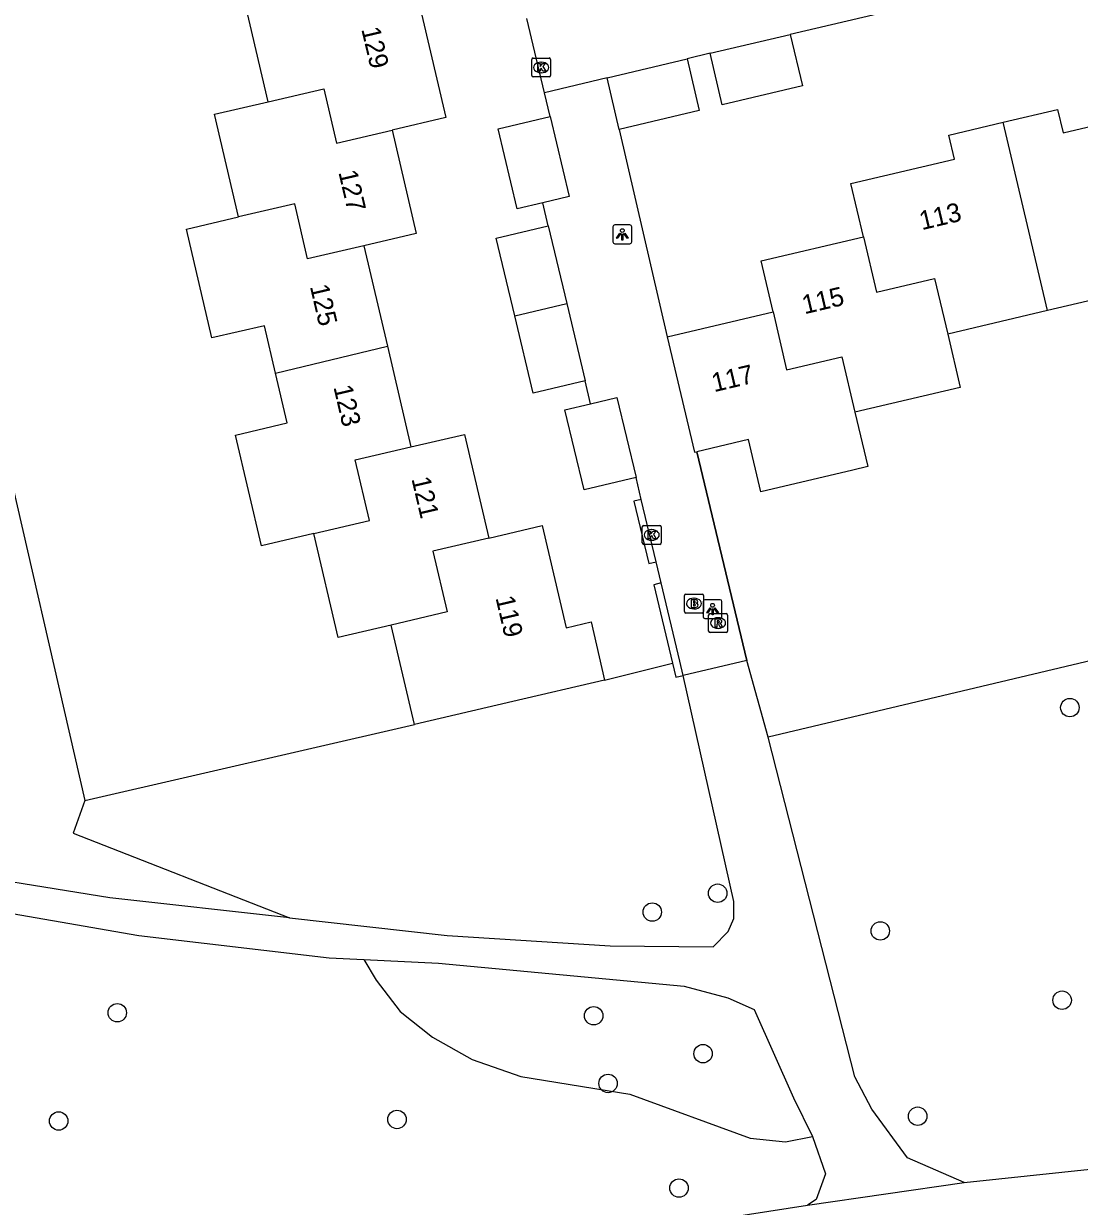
# Model space of a CAD drawing. Extents: x 158038 to 159242, y 380133 to 381214.
# Drawn here: x 158844 to 158899.9, y 380406.3 to 380469 of the extents above; entities that cross this region are included whole.
import ezdxf

# ---------------------------------------------------------------- set-up
doc = ezdxf.new("R2010")
doc.units = 0
for name, color, linetype in [('IMGEO_Boom', 7, 'Continuous'), ('IMGEO_Brandkraan', 7, 'Continuous'), ('IMGEO_Groenvoorziening', 7, 'Continuous'), ('IMGEO_Haag', 7, 'Continuous'), ('IMGEO_Hek', 7, 'Continuous'), ('IMGEO_Kolk', 7, 'Continuous'), ('IMGEO_Lichtpunt', 7, 'Continuous'), ('IMGEO_Pand', 7, 'Continuous'), ('IMGEO_Pand_nummerreeks', 7, 'Continuous'), ('IMGEO_Rioolput', 7, 'Continuous'), ('IMGEO_Voetpad_halfverhard', 7, 'Continuous'), ('IMGEO_Voetpad_open', 7, 'Continuous')]:
    doc.layers.add(name, color=color, linetype=linetype)

msp = doc.modelspace()

# ---------------------------------------------------------------- linework, layer by layer
at = {"layer": 'IMGEO_Boom'}
for centre in [(158899.443, 380432.719), (158880.784, 380422.883), (158877.317, 380421.884), (158889.399, 380420.883), (158899.033, 380417.212), (158848.973, 380416.547), (158874.214, 380416.388), (158880.009, 380414.379), (158874.978, 380412.801), (158845.868, 380410.81), (158863.793, 380410.892), (158891.379, 380411.065), (158878.734, 380407.257)]:
    msp.add_circle(centre, 0.489, dxfattribs=at)
at = {"layer": 'IMGEO_Brandkraan'}
for p, q in [((158879.103, 380438.734), (158879.955, 380438.734)), ((158879.028, 380437.808), (158879.028, 380438.66)), ((158879.516, 380438.514), (158879.541, 380438.514)), ((158880.029, 380438.66), (158880.029, 380437.808)), ((158879.955, 380437.734), (158879.103, 380437.734)), ((158879.539, 380437.954), (158879.514, 380437.954))]:
    msp.add_line(p, q, dxfattribs=at)
for points in [[(158879.103, 380438.734), (158879.955, 380438.734)], [(158879.028, 380437.808), (158879.028, 380438.66)], [(158879.376, 380438.434), (158879.376, 380438.034), (158879.589, 380438.034)], [(158879.607, 380438.434), (158879.376, 380438.434)], [(158879.555, 380438.353), (158879.501, 380438.353), (158879.501, 380438.277)], [(158879.501, 380438.277), (158879.554, 380438.277)], [(158879.563, 380438.201), (158879.501, 380438.201), (158879.501, 380438.12)], [(158879.501, 380438.12), (158879.563, 380438.12)], [(158880.029, 380438.66), (158880.029, 380437.808)], [(158879.955, 380437.734), (158879.103, 380437.734)]]:
    msp.add_lwpolyline(points, dxfattribs=at)
for centre, radius, start, end in [((158879.105, 380438.658), 0.0765, 91.55205, 178.44795), ((158879.105, 380438.658), 0.0765, 91.55205, 178.44795), ((158879.953, 380438.658), 0.0765, 1.55205, 88.44795), ((158879.953, 380438.658), 0.0765, 1.55205, 88.44795), ((158879.556, 380438.315), 0.0379, 267.82845, 90.93552), ((158879.564, 380438.16), 0.0404, 269.87594, 90.50774), ((158879.611, 380438.289), 0.145, 59.4692, 91.53667), ((158879.636, 380438.336), 0.0922, 285.51372, 58.15012), ((158879.641, 380438.144), 0.105, 301.31148, 78.98903), ((158879.105, 380437.81), 0.0765, 181.55205, 268.44795), ((158879.105, 380437.81), 0.0765, 181.55205, 268.44795), ((158879.595, 380438.285), 0.251, 268.66757, 293.53466), ((158879.953, 380437.81), 0.0765, 271.55205, 358.44795), ((158879.953, 380437.81), 0.0765, 271.55205, 358.44795)]:
    msp.add_arc(centre, radius, start, end, dxfattribs=at)
for centre, major_axis, ratio, start_param, end_param in [((158879.515, 380438.234), (-0.387, 0.002), 0.722429, 4.712389, 7.853982), ((158879.54, 380438.234), (-0.39, 0.002), 0.717154, 1.570796, 4.712389)]:
    msp.add_ellipse(centre, major_axis=major_axis, ratio=ratio, start_param=start_param, end_param=end_param, dxfattribs=at)
at = {"layer": 'IMGEO_Groenvoorziening'}
for points in [[(158797.992, 380473.312), (158805.979, 380439.577), (158842.551, 380448.184), (158847.26, 380427.799)], [(159004.857, 380456.513), (159005.809, 380452.471), (159000.386, 380451.105), (158975.667, 380445.423), (158973.949, 380452.625), (158883.466, 380431.148)], [(158874.792, 380434.179), (158878.387, 380435.081)], [(158847.26, 380427.799), (158864.723, 380431.826)], [(158847.26, 380427.799), (158846.643, 380426.065), (158858.09, 380421.576)], [(158862.028, 380419.365), (158862.694, 380418.278), (158863.964, 380416.619), (158865.676, 380415.246), (158867.782, 380414.075), (158870.346, 380413.171), (158876.133, 380412.225), (158882.503, 380409.907), (158884.369, 380409.714), (158885.812, 380409.989)]]:
    msp.add_lwpolyline(points, dxfattribs=at)
at = {"layer": 'IMGEO_Haag'}
for points in [[(158876.738, 380443.753), (158876.349, 380443.661), (158877.135, 380440.353), (158877.524, 380440.445)], [(158877.79, 380439.326), (158877.401, 380439.234), (158878.387, 380435.081)], [(158878.387, 380435.081), (158878.566, 380434.327), (158878.955, 380434.42)]]:
    msp.add_lwpolyline(points, dxfattribs=at)
at = {"layer": 'IMGEO_Hek'}
for points in [[(158882.321, 380435.221), (158879.673, 380446.281)], [(158883.466, 380431.148), (158882.321, 380435.221)]]:
    msp.add_lwpolyline(points, dxfattribs=at)
at = {"layer": 'IMGEO_Kolk'}
for p, q in [((158870.932, 380466.222), (158870.932, 380467.074)), ((158871.007, 380467.148), (158871.859, 380467.148)), ((158871.42, 380466.928), (158871.445, 380466.928)), ((158871.933, 380467.074), (158871.933, 380466.222)), ((158871.443, 380466.368), (158871.418, 380466.368)), ((158871.859, 380466.148), (158871.007, 380466.148)), ((158876.788, 380441.445), (158876.788, 380442.297)), ((158876.863, 380442.371), (158877.715, 380442.371)), ((158877.276, 380442.151), (158877.301, 380442.151)), ((158877.789, 380442.297), (158877.789, 380441.445)), ((158877.715, 380441.371), (158876.863, 380441.371)), ((158877.299, 380441.591), (158877.274, 380441.591))]:
    msp.add_line(p, q, dxfattribs=at)
for points in [[(158870.932, 380466.222), (158870.932, 380467.074)], [(158871.007, 380467.148), (158871.859, 380467.148)], [(158871.933, 380467.074), (158871.933, 380466.222)], [(158871.253, 380466.848), (158871.376, 380466.848), (158871.376, 380466.697), (158871.506, 380466.848), (158871.67, 380466.848), (158871.524, 380466.697), (158871.677, 380466.448), (158871.525, 380466.448), (158871.44, 380466.612), (158871.376, 380466.545), (158871.376, 380466.448), (158871.253, 380466.448), (158871.253, 380466.848)], [(158871.859, 380466.148), (158871.007, 380466.148)], [(158876.788, 380441.445), (158876.788, 380442.297)], [(158876.863, 380442.371), (158877.715, 380442.371)], [(158877.109, 380442.071), (158877.232, 380442.071), (158877.232, 380441.92), (158877.362, 380442.071), (158877.526, 380442.071), (158877.38, 380441.92), (158877.533, 380441.671), (158877.381, 380441.671), (158877.296, 380441.835), (158877.232, 380441.768), (158877.232, 380441.671), (158877.109, 380441.671), (158877.109, 380442.071)], [(158877.789, 380442.297), (158877.789, 380441.445)], [(158877.715, 380441.371), (158876.863, 380441.371)]]:
    msp.add_lwpolyline(points, dxfattribs=at)
for centre, start, end in [((158871.009, 380467.072), 91.55205, 178.44795), ((158871.009, 380467.072), 91.55205, 178.44795), ((158871.857, 380467.072), 1.55205, 88.44795), ((158871.857, 380467.072), 1.55205, 88.44795), ((158871.009, 380466.224), 181.55205, 268.44795), ((158871.009, 380466.224), 181.55205, 268.44795), ((158871.857, 380466.224), 271.55205, 358.44795), ((158871.857, 380466.224), 271.55205, 358.44795), ((158876.865, 380442.295), 91.55205, 178.44795), ((158876.865, 380442.295), 91.55205, 178.44795), ((158877.713, 380442.295), 1.55205, 88.44795), ((158877.713, 380442.295), 1.55205, 88.44795), ((158876.865, 380441.447), 181.55205, 268.44795), ((158876.865, 380441.447), 181.55205, 268.44795), ((158877.713, 380441.447), 271.55205, 358.44795), ((158877.713, 380441.447), 271.55205, 358.44795)]:
    msp.add_arc(centre, 0.0765, start, end, dxfattribs=at)
for centre, major_axis, ratio, start_param, end_param in [((158871.419, 380466.648), (-0.387, 0.002), 0.722429, 4.712389, 7.853982), ((158871.444, 380466.648), (-0.39, 0.002), 0.717154, 1.570796, 4.712389), ((158877.275, 380441.871), (-0.387, 0.002), 0.722429, 4.712389, 7.853982), ((158877.3, 380441.871), (-0.39, 0.002), 0.717154, 1.570796, 4.712389)]:
    msp.add_ellipse(centre, major_axis=major_axis, ratio=ratio, start_param=start_param, end_param=end_param, dxfattribs=at)
at = {"layer": 'IMGEO_Lichtpunt'}
for p, q in [((158875.233, 380458.204), (158875.233, 380457.397)), ((158875.233, 380458.204), (158875.233, 380457.397)), ((158876.135, 380458.299), (158875.327, 380458.299)), ((158876.135, 380458.299), (158875.327, 380458.299)), ((158876.229, 380457.397), (158876.229, 380458.204)), ((158876.229, 380457.397), (158876.229, 380458.204)), ((158875.327, 380457.303), (158876.135, 380457.303)), ((158875.327, 380457.303), (158876.135, 380457.303)), ((158880.014, 380438.343), (158880.014, 380437.536)), ((158880.014, 380438.343), (158880.014, 380437.536)), ((158880.916, 380438.438), (158880.108, 380438.438)), ((158880.916, 380438.438), (158880.108, 380438.438)), ((158881.01, 380437.536), (158881.01, 380438.343)), ((158881.01, 380437.536), (158881.01, 380438.343)), ((158880.108, 380437.442), (158880.916, 380437.442)), ((158880.108, 380437.442), (158880.916, 380437.442))]:
    msp.add_line(p, q, dxfattribs=at)
for points in [[(158875.607, 380457.868), (158875.646, 380457.84), (158875.458, 380457.578), (158875.42, 380457.605), (158875.607, 380457.868)], [(158875.709, 380457.82), (158875.756, 380457.82), (158875.756, 380457.498), (158875.709, 380457.498), (158875.709, 380457.82)], [(158875.819, 380457.84), (158875.857, 380457.867), (158876.044, 380457.605), (158876.005, 380457.577), (158875.819, 380457.84)], [(158880.388, 380438.007), (158880.427, 380437.979), (158880.239, 380437.717), (158880.201, 380437.744), (158880.388, 380438.007)], [(158880.49, 380437.959), (158880.537, 380437.959), (158880.537, 380437.637), (158880.49, 380437.637), (158880.49, 380437.959)], [(158880.6, 380437.979), (158880.638, 380438.006), (158880.825, 380437.744), (158880.786, 380437.716), (158880.6, 380437.979)]]:
    msp.add_lwpolyline(points, dxfattribs=at)
for centre in [(158875.732, 380458.002), (158880.513, 380438.141)]:
    msp.add_circle(centre, 0.0994, dxfattribs=at)
for centre, start, end in [((158875.327, 380458.204), 90, 180), ((158875.327, 380458.204), 90, 180), ((158876.135, 380458.204), 0, 90), ((158876.135, 380458.204), 0, 90), ((158875.327, 380457.397), 180, 270), ((158875.327, 380457.397), 180, 270), ((158876.135, 380457.397), 270, 0), ((158876.135, 380457.397), 270, 360), ((158880.108, 380438.343), 90, 180), ((158880.108, 380438.343), 90, 180), ((158880.916, 380438.343), 0, 90), ((158880.916, 380438.343), 0, 90), ((158880.108, 380437.536), 180, 270), ((158880.108, 380437.536), 180, 270), ((158880.916, 380437.536), 270, 0), ((158880.916, 380437.536), 270, 360)]:
    msp.add_arc(centre, 0.0946, start, end, dxfattribs=at)
at = {"layer": 'IMGEO_Pand'}
for points in [[(158865.626, 380472.685), (158866.307, 380469.77), (158865.096, 380469.486), (158866.379, 380463.995), (158863.53, 380463.329)], [(158856.967, 380464.831), (158855.692, 380470.289)], [(158884.623, 380468.402), (158885.271, 380465.668), (158881.03, 380464.662), (158880.382, 380467.396)], [(158880.382, 380467.396), (158884.623, 380468.402)], [(158874.934, 380466.094), (158879.161, 380467.096)], [(158879.161, 380467.096), (158879.809, 380464.362), (158875.573, 380463.354)], [(158875.573, 380463.354), (158874.934, 380466.094)], [(158856.967, 380464.831), (158859.912, 380465.52), (158860.585, 380462.641), (158863.53, 380463.329)], [(158855.397, 380458.728), (158854.127, 380464.167), (158856.967, 380464.831)], [(158895.908, 380463.743), (158898.789, 380464.422), (158899.08, 380463.189), (158904.48, 380464.461), (158905.155, 380461.599)], [(158871.515, 380459.481), (158870.162, 380459.159), (158869.154, 380463.4), (158871.907, 380464.055)], [(158871.907, 380464.055), (158872.916, 380459.814), (158871.515, 380459.481)], [(158863.53, 380463.329), (158864.811, 380457.85), (158862.039, 380457.202)], [(158888.508, 380457.669), (158887.842, 380460.495), (158893.328, 380461.788), (158893.027, 380463.064), (158895.908, 380463.743)], [(158898.266, 380453.764), (158895.908, 380463.743)], [(158862.039, 380457.202), (158859.059, 380456.505), (158858.377, 380459.425), (158855.397, 380458.728)], [(158857.357, 380450.438), (158856.767, 380452.962), (158853.987, 380452.312), (158852.638, 380458.083), (158855.397, 380458.728)], [(158870.031, 380453.49), (158869.053, 380457.6), (158871.806, 380458.255)], [(158871.806, 380458.255), (158872.784, 380454.145)], [(158883.716, 380453.688), (158883.08, 380456.39), (158888.508, 380457.669)], [(158888.508, 380457.669), (158889.201, 380454.73), (158892.277, 380455.455), (158892.97, 380452.516)], [(158862.039, 380457.202), (158863.285, 380451.868)], [(158903.56, 380455.011), (158898.266, 380453.764)], [(158870.031, 380453.49), (158872.784, 380454.145)], [(158872.784, 380454.145), (158873.762, 380450.034)], [(158898.266, 380453.764), (158892.97, 380452.516)], [(158873.762, 380450.034), (158871.008, 380449.38), (158870.031, 380453.49)], [(158878.114, 380452.364), (158883.716, 380453.688)], [(158883.716, 380453.688), (158884.439, 380450.615), (158887.363, 380451.303), (158888.054, 380448.37)], [(158892.97, 380452.516), (158893.637, 380449.686), (158888.054, 380448.37)], [(158878.114, 380452.364), (158879.559, 380446.254), (158879.673, 380446.281)], [(158857.357, 380450.438), (158863.285, 380451.868)], [(158863.285, 380451.868), (158864.531, 380446.537)], [(158859.388, 380441.942), (158856.609, 380441.292), (158855.237, 380447.165), (158857.972, 380447.805), (158857.357, 380450.438)], [(158876.461, 380444.921), (158873.709, 380444.261), (158872.693, 380448.495), (158874.051, 380448.818)], [(158874.051, 380448.818), (158875.446, 380449.15), (158876.461, 380444.921)], [(158888.054, 380448.37), (158888.732, 380445.492), (158887.942, 380445.306), (158883.075, 380444.16), (158882.422, 380446.931), (158879.673, 380446.281)], [(158864.531, 380446.537), (158867.373, 380447.201), (158868.657, 380441.708)], [(158859.388, 380441.942), (158862.336, 380442.631), (158861.584, 380445.848), (158864.531, 380446.537)], [(158863.491, 380437.098), (158860.674, 380436.439), (158859.388, 380441.942)], [(158868.657, 380441.708), (158871.482, 380442.369), (158872.748, 380436.949), (158874.073, 380437.259), (158874.792, 380434.179)], [(158868.657, 380441.708), (158865.697, 380441.015), (158866.451, 380437.791), (158863.491, 380437.098)], [(158864.723, 380431.826), (158863.491, 380437.098)], [(158874.792, 380434.179), (158869.924, 380433.041), (158864.723, 380431.826)]]:
    msp.add_lwpolyline(points, dxfattribs=at)
at = {"layer": 'IMGEO_Rioolput'}
for p, q in [((158880.304, 380436.775), (158880.304, 380437.627)), ((158880.379, 380437.701), (158881.231, 380437.701)), ((158880.792, 380437.481), (158880.817, 380437.481)), ((158881.305, 380437.627), (158881.305, 380436.775)), ((158880.815, 380436.921), (158880.79, 380436.921)), ((158881.231, 380436.701), (158880.379, 380436.701))]:
    msp.add_line(p, q, dxfattribs=at)
for points in [[(158880.304, 380436.775), (158880.304, 380437.627)], [(158880.379, 380437.701), (158881.231, 380437.701)], [(158881.305, 380437.627), (158881.305, 380436.775)], [(158880.893, 380437.399), (158880.641, 380437.401), (158880.641, 380437.001)], [(158880.641, 380437.001), (158880.765, 380437.001), (158880.765, 380437.163), (158880.776, 380437.163)], [(158880.819, 380437.32), (158880.765, 380437.32), (158880.765, 380437.239)], [(158880.765, 380437.239), (158880.817, 380437.239)], [(158880.823, 380437.134), (158880.894, 380437.001), (158881.034, 380437.001), (158880.969, 380437.127)], [(158881.231, 380436.701), (158880.379, 380436.701)]]:
    msp.add_lwpolyline(points, dxfattribs=at)
for centre, radius, start, end in [((158880.381, 380437.625), 0.0765, 91.55205, 178.44795), ((158880.381, 380437.625), 0.0765, 91.55205, 178.44795), ((158881.229, 380437.625), 0.0765, 1.55205, 88.44795), ((158881.229, 380437.625), 0.0765, 1.55205, 88.44795), ((158880.775, 380437.11), 0.0533, 26.02933, 88.69889), ((158880.801, 380437.428), 0.19, 274.7715, 282.96867), ((158880.825, 380437.224), 0.0964, 77.00612, 93.18647), ((158880.839, 380437.281), 0.0378, 276.66336, 79.67722), ((158880.892, 380437.289), 0.109, 350.36119, 89.41601), ((158880.89, 380437.289), 0.112, 277.58423, 350.98172), ((158880.874, 380437.074), 0.108, 29.51342, 73.79051), ((158880.381, 380436.777), 0.0765, 181.55205, 268.44795), ((158880.381, 380436.777), 0.0765, 181.55205, 268.44795), ((158881.229, 380436.777), 0.0765, 271.55205, 358.44795), ((158881.229, 380436.777), 0.0765, 271.55205, 358.44795)]:
    msp.add_arc(centre, radius, start, end, dxfattribs=at)
for centre, major_axis, ratio, start_param, end_param in [((158880.791, 380437.201), (-0.387, 0.002), 0.722429, 4.712389, 7.853982), ((158880.816, 380437.201), (-0.39, 0.002), 0.717154, 1.570796, 4.712389)]:
    msp.add_ellipse(centre, major_axis=major_axis, ratio=ratio, start_param=start_param, end_param=end_param, dxfattribs=at)
at = {"layer": 'IMGEO_Voetpad_halfverhard'}
for points in [[(158883.466, 380431.148), (158882.321, 380435.221)], [(158858.09, 380421.576), (158866.445, 380420.643), (158875.079, 380420.097), (158880.552, 380420.039), (158881.341, 380420.85), (158881.634, 380421.548), (158881.635, 380422.45), (158878.955, 380434.42)], [(158893.84, 380407.549), (158890.833, 380408.861), (158888.945, 380411.442), (158888.059, 380413.158), (158883.466, 380431.148)], [(158858.09, 380421.576), (158848.581, 380422.637), (158838.716, 380424.226), (158819.754, 380427.457), (158812.148, 380428.444), (158807.12, 380428.681)], [(158744.055, 380403.479), (158750.155, 380407.926), (158756.617, 380411.882), (158761.696, 380414.892), (158769.794, 380418.5), (158778.483, 380421.13), (158795.4, 380425.214), (158802.07, 380426.573), (158805.098, 380426.968), (158808.696, 380427.012), (158815.078, 380426.394), (158824.732, 380424.708), (158835.96, 380423.102), (158850.121, 380420.641), (158860.195, 380419.453), (158862.028, 380419.365)], [(158862.028, 380419.365), (158866.001, 380419.174), (158879.002, 380417.948), (158881.319, 380417.336), (158882.719, 380416.724), (158884.806, 380412.032), (158885.812, 380409.989)], [(158885.812, 380409.989), (158886.488, 380408.004), (158886.004, 380406.646), (158885.546, 380406.342)], [(158893.84, 380407.549), (158904.192, 380408.639), (158913.221, 380409.146), (158921.261, 380409.922)], [(158885.546, 380406.342), (158893.84, 380407.549)], [(158743.431, 380386.461), (158751.917, 380383.359), (158766.944, 380378.41), (158772.492, 380377.234), (158777.722, 380376.426), (158780.211, 380376.308), (158784.453, 380376.607), (158787.515, 380377.326), (158804.173, 380383.436), (158821.111, 380390.117), (158829.205, 380393.026), (158851.947, 380400.142), (158858.033, 380401.632), (158867.331, 380403.524), (158885.546, 380406.342)]]:
    msp.add_lwpolyline(points, dxfattribs=at)
at = {"layer": 'IMGEO_Voetpad_open'}
for points in [[(158889.831, 380469.617), (158884.623, 380468.402)], [(158871.61, 380465.306), (158870.674, 380469.246)], [(158880.382, 380467.396), (158879.161, 380467.096)], [(158874.934, 380466.094), (158871.61, 380465.306)], [(158871.907, 380464.055), (158871.61, 380465.306)], [(158875.573, 380463.354), (158878.114, 380452.364)], [(158871.806, 380458.255), (158871.515, 380459.481)], [(158874.051, 380448.818), (158873.762, 380450.034)], [(158879.673, 380446.281), (158882.321, 380435.221)], [(158876.738, 380443.753), (158876.461, 380444.921)], [(158877.524, 380440.445), (158876.738, 380443.753)], [(158877.79, 380439.326), (158877.524, 380440.445)], [(158878.955, 380434.42), (158878.776, 380435.173), (158877.79, 380439.326)], [(158882.321, 380435.221), (158878.955, 380434.42)]]:
    msp.add_lwpolyline(points, dxfattribs=at)

# ---------------------------------------------------------------- texts
at = {"layer": 'IMGEO_Pand_nummerreeks'}
for s, rotation, p in [('129', 283.33791, (158861.897, 380468.678)), ('127', 283.15947, (158860.684, 380461.096)), ('113', 13.40739, (158891.599, 380458.019)), ('125', 283.15185, (158859.175, 380455.043)), ('115', 13.25876, (158885.383, 380453.563)), ('117', 13.26262, (158880.593, 380449.434)), ('123', 283.15185, (158860.421, 380449.71)), ('121', 283.15677, (158864.554, 380444.85)), ('119', 283.14739, (158869.009, 380438.537))]:
    msp.add_text(s, height=1, rotation=rotation, dxfattribs=at).set_placement(p)

doc.saveas('drawing.dxf')
